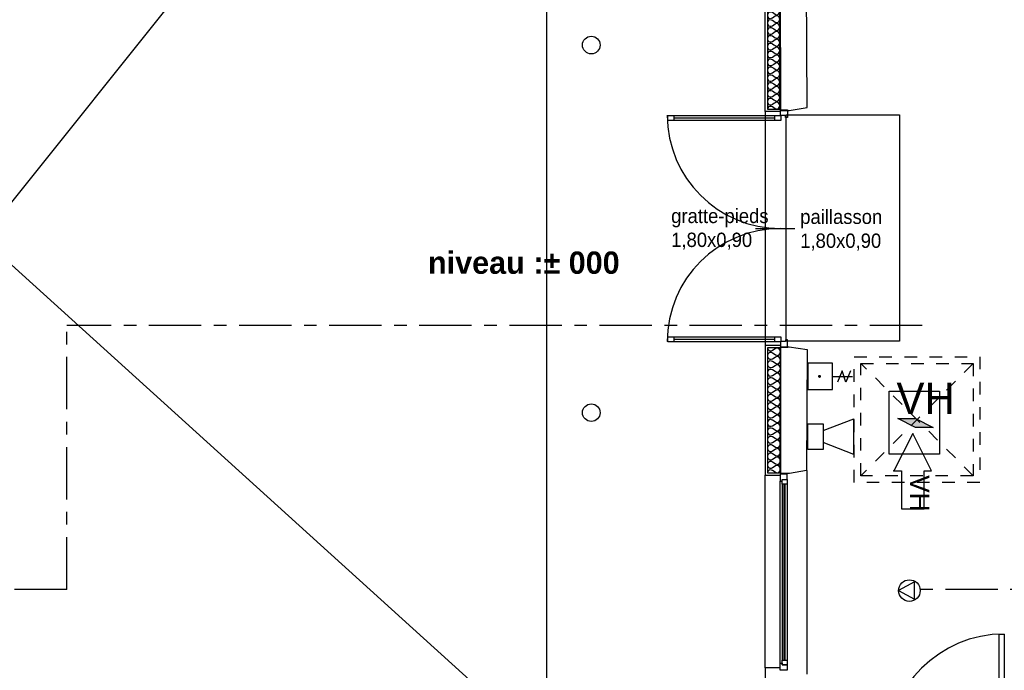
# Model space of a CAD drawing. Header units: millimetres. Extents: x -15 to 127, y -65 to 67.
# Tile 267 of 476: x 34 to 42, y 13 to 18. Entities that reach past the tile are written whole.
import ezdxf

# ---------------------------------------------------------------- set-up
doc = ezdxf.new("R2010")
doc.units = ezdxf.units.MM
doc.header["$MEASUREMENT"] = 0
for name, pattern in [('PC_DASH_2', [0.125, 0.055556, -0.069444]), ('PC_DASH_4', [0.638889, 0.416667, -0.083333, 0.055556, -0.083333]), ('PC_DASH_6', [0.638889, 0.416667, -0.083333, 0.055556, -0.083333])]:
    doc.linetypes.add(name, pattern=pattern)
doc.layers.add('Cfa', color=1, linetype='Continuous')
doc.layers.add('structure rdc', color=7, linetype='Continuous')
doc.styles.get("Standard").update_dxf_attribs({"font": 'BKANT.TTF'})

# ---------------------------------------------------------------- blocks, each defined once
blk = doc.blocks.new('ION')
for p, q in [((-0.196, 0.157), (0.004, -0.209)), ((0.205, 0.157), (-0.196, 0.157)), ((0.004, -0.209), (0.205, 0.157))]:
    blk.add_line(p, q)
blk.add_circle((0.004, 0.041), 0.25)
blk = doc.blocks.new('BG')
for p, q in [((0.078, -0.538), (-0.181, -0.429)), ((-0.047, -0.317), (-0.046, -0.771)), ((-0.181, -0.621), (0.078, -0.538)), ((0.078, -0.728), (-0.181, -0.621))]:
    blk.add_line(p, q)
blk.add_lwpolyline([(-0.347, 0.246), (-0.347, -0.317), (0.252, -0.317), (0.252, 0.246)], close=True)
at = {"const_width": 0.0341}
blk.add_lwpolyline([(-0.063, -0.024, 1), (-0.029, -0.024, 1)], format="xyb", close=True, dxfattribs=at)
blk = doc.blocks.new('QGACHE')
for p, q in [((-0.088, 0.014), (0.112, 0.414)), ((0.112, 0.414), (0.112, 0.014)), ((0.112, 0.364), (0.112, 0.164)), ((-0.088, -0.186), (-0.088, 0.014)), ((0.112, 0.014), (-0.088, -0.386)), ((-0.088, -0.386), (-0.088, 0.014))]:
    blk.add_line(p, q)
blk.add_solid([(-0.085, 0.019), (0.112, 0.41), (-0.088, -0.378), (0.111, 0.011)])
blk = doc.blocks.new('SIP')
for p, q in [((-0.1474, 0.1365), (0.0026, 0.1365)), ((-0.1474, -0.1135), (-0.1474, 0.1365)), ((0.0026, 0.0698), (0.3026, 0.1865)), ((0.0026, 0.1365), (0.0026, -0.1135)), ((0.3026, -0.1635), (0.3026, 0.1865)), ((0.3026, -0.1635), (0.0026, -0.0469)), ((0.0026, -0.1135), (-0.1474, -0.1135))]:
    blk.add_line(p, q)
blk = doc.blocks.new('PD_4915')
at = {"layer": 'structure rdc', "color": 0}
blk.add_lwpolyline([(41.7472, -11.7222), (41.8067, -11.7222), (41.6567, -11.423), (41.5067, -11.7222), (41.5663, -11.7222), (41.5663, -12.023), (41.7472, -12.023), (41.7472, -11.7222)], dxfattribs=at)
blk.add_point((41.5067, -11.7222), dxfattribs=at)
blk = doc.blocks.new('PD_4914')
at = {"layer": 'structure rdc'}
blk.add_blockref('PD_4915', (0, 0), dxfattribs=at)
at = {"layer": 'structure rdc', "color": 0, "insert": (41.788, -11.7556), "char_height": 0.152135, "width": 0.299861, "attachment_point": 1, "rotation": 270}
blk.add_mtext('{\\fArial|b0|i0|c0|p34;\\W0.98;VH}', dxfattribs=at)
blk = doc.blocks.new('PD_4913')
at = {"layer": 'structure rdc', "color": 0}
blk.add_lwpolyline([(41.869, -11.0882), (41.869, -11.5882), (41.469, -11.5882), (41.469, -11.0882), (41.869, -11.0882)], dxfattribs=at)
at = {"layer": 'structure rdc'}
blk.add_blockref('PD_4914', (0, 0), dxfattribs=at)
blk = doc.blocks.new('PD_4960')
at = {"layer": 'structure rdc', "color": 0}
for points in [[(42.3434, -13.0189), (42.3834, -13.0189), (42.3839, -13.9489), (42.3439, -13.9489), (42.3434, -13.0189)], [(42.4389, -13.9488), (42.4389, -14.0038), (42.3689, -14.0039), (42.3689, -13.9889), (42.3839, -13.9889), (42.3839, -13.9489), (42.4389, -13.9488)]]:
    blk.add_lwpolyline(points, dxfattribs=at)
blk.add_arc((42.3839, -13.9489), 0.93, 90.02778, 180.02778, dxfattribs=at)
blk = doc.blocks.new('PD_4962')
at = {"layer": 'structure rdc', "color": 0}
for points in [[(40.8636, -13.3995), (40.9036, -13.3995), (40.9039, -13.9495), (40.8639, -13.9495), (40.8636, -13.3995)], [(40.8089, -13.9496), (40.8089, -14.0046), (40.8789, -14.0045), (40.8789, -13.9895), (40.8639, -13.9895), (40.8639, -13.9495), (40.8089, -13.9496)]]:
    blk.add_lwpolyline(points, dxfattribs=at)
blk = doc.blocks.new('PD_4961')
at = {"layer": 'structure rdc', "color": 0}
blk.add_arc((40.9039, -13.9495), 0.55, 0.02917, 90.02778, dxfattribs=at)
at = {"layer": 'structure rdc'}
blk.add_blockref('PD_4962', (0, 0), dxfattribs=at)
blk = doc.blocks.new('PD_4959')
at = {"layer": 'structure rdc'}
for name in ['PD_4960', 'PD_4961']:
    blk.add_blockref(name, (0, 0), dxfattribs=at)
blk = doc.blocks.new('PD_4999')
at = {"layer": 'structure rdc', "color": 0}
blk.add_line((39.7571, -10.6748), (40.5592, -10.6748), dxfattribs=at)
for points in [[(39.7082, -10.6548), (40.6082, -10.6548), (40.6082, -10.6948), (39.7082, -10.6948), (39.7082, -10.6548)], [(39.7571, -10.6548), (39.7571, -10.6948), (39.7082, -10.6948), (39.7082, -10.6548), (39.7571, -10.6548)], [(40.6082, -10.6548), (40.6082, -10.6948), (40.5592, -10.6948), (40.5592, -10.6548), (40.6082, -10.6548)]]:
    blk.add_lwpolyline(points, dxfattribs=at)
blk = doc.blocks.new('PD_5000')
at = {"layer": 'structure rdc', "color": 0}
blk.add_line((39.7571, -8.9145), (40.5592, -8.9145), dxfattribs=at)
for points in [[(39.7082, -8.8945), (40.6082, -8.8945), (40.6082, -8.9345), (39.7082, -8.9345), (39.7082, -8.8945)], [(39.7571, -8.8945), (39.7571, -8.9345), (39.7082, -8.9345), (39.7082, -8.8945), (39.7571, -8.8945)], [(40.6082, -8.8945), (40.6082, -8.9345), (40.5592, -8.9345), (40.5592, -8.8945), (40.6082, -8.8945)]]:
    blk.add_lwpolyline(points, dxfattribs=at)
blk = doc.blocks.new('PD_4998')
at = {"layer": 'structure rdc', "color": 0}
blk.add_line((40.4067, -9.7938), (40.7198, -9.7938), dxfattribs=at)
for points in [[(40.6061, -8.8496), (40.6611, -8.8496), (40.6611, -8.9096), (40.6461, -8.9096), (40.6461, -8.8946), (40.6061, -8.8946), (40.6061, -8.8496)], [(40.6061, -10.738), (40.6611, -10.738), (40.6611, -10.678), (40.6461, -10.678), (40.6461, -10.693), (40.6061, -10.693), (40.6061, -10.738)]]:
    blk.add_lwpolyline(points, dxfattribs=at)
for centre, start, end in [((40.6052, -8.893), 180, 270), ((40.6052, -10.693), 90, 180)]:
    blk.add_arc(centre, 0.9, start, end, dxfattribs=at)
blk.add_point((40.6611, -10.738), dxfattribs=at)
at = {"layer": 'structure rdc'}
for name in ['PD_5000', 'PD_4999']:
    blk.add_blockref(name, (0, 0), dxfattribs=at)
blk = doc.blocks.new('PD_5001')
at = {"layer": 'structure rdc', "color": 0}
for p, q in [((40.4841, -8.8622), (40.4841, -7.8322)), ((40.4841, -7.8322), (40.5998, -7.8322)), ((40.5998, -8.8622), (40.4841, -8.8622))]:
    blk.add_line(p, q, dxfattribs=at)
blk = doc.blocks.new('PD_5002')
at = {"layer": 'structure rdc', "color": 0}
for points in [[(40.5041, -8.8472), (40.5041, -7.8472), (40.5987, -7.8472), (40.5987, -8.8472), (40.5041, -8.8472)], [(40.5041, -8.8472), (40.5071, -8.8325), (40.5159, -8.8221), (40.5226, -8.8199), (40.5307, -8.8203), (40.5403, -8.8241), (40.5514, -8.8316), (40.5625, -8.8391), (40.5721, -8.8429), (40.5803, -8.8434), (40.5869, -8.8411), (40.5958, -8.8307), (40.5987, -8.816), (40.5958, -8.8012), (40.5869, -8.7908), (40.5803, -8.7886), (40.5721, -8.7891), (40.5625, -8.7928), (40.5514, -8.8004), (40.5403, -8.8079), (40.5307, -8.8116), (40.5226, -8.8121), (40.5159, -8.8099), (40.5071, -8.7995), (40.5041, -8.7847), (40.5071, -8.77), (40.5159, -8.7596), (40.5226, -8.7574), (40.5307, -8.7578), (40.5403, -8.7616), (40.5514, -8.7691), (40.5625, -8.7766), (40.5721, -8.7804), (40.5803, -8.7809), (40.5869, -8.7786), (40.5958, -8.7682), (40.5987, -8.7535), (40.5958, -8.7387), (40.5869, -8.7283), (40.5803, -8.7261), (40.5721, -8.7266), (40.5625, -8.7303), (40.5514, -8.7379), (40.5403, -8.7454), (40.5307, -8.7491), (40.5226, -8.7496), (40.5159, -8.7474), (40.5071, -8.737), (40.5041, -8.7222), (40.5071, -8.7075), (40.5159, -8.6971), (40.5226, -8.6949), (40.5307, -8.6953), (40.5403, -8.6991), (40.5514, -8.7066), (40.5625, -8.7141), (40.5721, -8.7179), (40.5803, -8.7184), (40.5869, -8.7161), (40.5958, -8.7057), (40.5987, -8.691), (40.5958, -8.6762), (40.5869, -8.6658), (40.5803, -8.6636), (40.5721, -8.6641), (40.5625, -8.6678), (40.5514, -8.6754), (40.5403, -8.6829), (40.5307, -8.6866), (40.5226, -8.6871), (40.5159, -8.6849), (40.5071, -8.6745), (40.5041, -8.6597), (40.5071, -8.645), (40.5159, -8.6346), (40.5226, -8.6324), (40.5307, -8.6328), (40.5403, -8.6366), (40.5514, -8.6441), (40.5625, -8.6516), (40.5721, -8.6554), (40.5803, -8.6559), (40.5869, -8.6536), (40.5958, -8.6432), (40.5987, -8.6285), (40.5958, -8.6137), (40.5869, -8.6033), (40.5803, -8.6011), (40.5721, -8.6016), (40.5625, -8.6053), (40.5514, -8.6129), (40.5403, -8.6204), (40.5307, -8.6241), (40.5226, -8.6246), (40.5159, -8.6224), (40.5071, -8.612), (40.5041, -8.5972), (40.5071, -8.5825), (40.5159, -8.5721), (40.5226, -8.5699), (40.5307, -8.5703), (40.5403, -8.5741), (40.5514, -8.5816), (40.5625, -8.5891), (40.5721, -8.5929), (40.5803, -8.5934), (40.5869, -8.5911), (40.5958, -8.5807), (40.5987, -8.566), (40.5958, -8.5512), (40.5869, -8.5408), (40.5803, -8.5386), (40.5721, -8.5391), (40.5625, -8.5428), (40.5514, -8.5504), (40.5403, -8.5579), (40.5307, -8.5616), (40.5226, -8.5621), (40.5159, -8.5599), (40.5071, -8.5495), (40.5041, -8.5347), (40.5071, -8.52), (40.5159, -8.5096), (40.5226, -8.5074), (40.5307, -8.5078), (40.5403, -8.5116), (40.5514, -8.5191), (40.5625, -8.5266), (40.5721, -8.5304), (40.5803, -8.5309), (40.5869, -8.5286), (40.5958, -8.5182), (40.5987, -8.5035), (40.5958, -8.4887), (40.5869, -8.4783), (40.5803, -8.4761), (40.5721, -8.4766), (40.5625, -8.4803), (40.5514, -8.4879), (40.5403, -8.4954), (40.5307, -8.4991), (40.5226, -8.4996), (40.5159, -8.4974), (40.5071, -8.487), (40.5041, -8.4722), (40.5071, -8.4575), (40.5159, -8.4471), (40.5226, -8.4449), (40.5307, -8.4453), (40.5403, -8.4491), (40.5514, -8.4566), (40.5625, -8.4641), (40.5721, -8.4679), (40.5803, -8.4684), (40.5869, -8.4661), (40.5958, -8.4557), (40.5987, -8.441), (40.5958, -8.4262), (40.5869, -8.4158), (40.5803, -8.4136), (40.5721, -8.4141), (40.5625, -8.4178), (40.5514, -8.4254), (40.5403, -8.4329), (40.5307, -8.4366), (40.5226, -8.4371), (40.5159, -8.4349), (40.5071, -8.4245), (40.5041, -8.4097), (40.5071, -8.395), (40.5159, -8.3846), (40.5226, -8.3824), (40.5307, -8.3828), (40.5403, -8.3866), (40.5514, -8.3941), (40.5625, -8.4016), (40.5721, -8.4054), (40.5803, -8.4059), (40.5869, -8.4036), (40.5958, -8.3932), (40.5987, -8.3785), (40.5958, -8.3637), (40.5869, -8.3533), (40.5803, -8.3511), (40.5721, -8.3516), (40.5625, -8.3553), (40.5514, -8.3629), (40.5403, -8.3704), (40.5307, -8.3741), (40.5226, -8.3746), (40.5159, -8.3724), (40.5071, -8.362), (40.5041, -8.3472), (40.5071, -8.3325), (40.5159, -8.3221), (40.5226, -8.3199), (40.5307, -8.3203), (40.5403, -8.3241), (40.5514, -8.3316), (40.5625, -8.3391), (40.5721, -8.3429), (40.5803, -8.3434), (40.5869, -8.3411), (40.5958, -8.3307), (40.5987, -8.316), (40.5958, -8.3012), (40.5869, -8.2908), (40.5803, -8.2886), (40.5721, -8.2891), (40.5625, -8.2928), (40.5514, -8.3004), (40.5403, -8.3079), (40.5307, -8.3116), (40.5226, -8.3121), (40.5159, -8.3099), (40.5071, -8.2995), (40.5041, -8.2847), (40.5071, -8.27), (40.5159, -8.2596), (40.5226, -8.2574), (40.5307, -8.2578), (40.5403, -8.2616), (40.5514, -8.2691), (40.5625, -8.2766), (40.5721, -8.2804), (40.5803, -8.2809), (40.5869, -8.2786), (40.5958, -8.2682), (40.5987, -8.2535), (40.5958, -8.2387), (40.5869, -8.2283), (40.5803, -8.2261), (40.5721, -8.2266), (40.5625, -8.2303), (40.5514, -8.2379), (40.5403, -8.2454), (40.5307, -8.2491), (40.5226, -8.2496), (40.5159, -8.2474), (40.5071, -8.237), (40.5041, -8.2222), (40.5071, -8.2075), (40.5159, -8.1971), (40.5226, -8.1949), (40.5307, -8.1953), (40.5403, -8.1991), (40.5514, -8.2066), (40.5625, -8.2141), (40.5721, -8.2179), (40.5803, -8.2184), (40.5869, -8.2161), (40.5958, -8.2057), (40.5987, -8.191), (40.5958, -8.1762), (40.5869, -8.1658), (40.5803, -8.1636), (40.5721, -8.1641), (40.5625, -8.1678), (40.5514, -8.1754), (40.5403, -8.1829), (40.5307, -8.1866), (40.5226, -8.1871), (40.5159, -8.1849), (40.5071, -8.1745), (40.5041, -8.1597), (40.5071, -8.145), (40.5159, -8.1346), (40.5226, -8.1324), (40.5307, -8.1328), (40.5403, -8.1366), (40.5514, -8.1441), (40.5625, -8.1516), (40.5721, -8.1554), (40.5803, -8.1559), (40.5869, -8.1536), (40.5958, -8.1432), (40.5987, -8.1285), (40.5958, -8.1137), (40.5869, -8.1033), (40.5803, -8.1011), (40.5721, -8.1016), (40.5625, -8.1053), (40.5514, -8.1129), (40.5403, -8.1204), (40.5307, -8.1241), (40.5226, -8.1246), (40.5159, -8.1224), (40.5071, -8.112), (40.5041, -8.0972), (40.5071, -8.0825), (40.5159, -8.0721), (40.5226, -8.0699), (40.5307, -8.0703), (40.5403, -8.0741), (40.5514, -8.0816), (40.5625, -8.0891), (40.5721, -8.0929), (40.5803, -8.0934), (40.5869, -8.0911), (40.5958, -8.0807), (40.5987, -8.066), (40.5958, -8.0512), (40.5869, -8.0408), (40.5803, -8.0386), (40.5721, -8.0391), (40.5625, -8.0428), (40.5514, -8.0504), (40.5403, -8.0579), (40.5307, -8.0616), (40.5226, -8.0621), (40.5159, -8.0599), (40.5071, -8.0495), (40.5041, -8.0347), (40.5071, -8.02), (40.5159, -8.0096), (40.5226, -8.0074), (40.5307, -8.0078), (40.5403, -8.0116), (40.5514, -8.0191), (40.5625, -8.0266), (40.5721, -8.0304), (40.5803, -8.0309), (40.5869, -8.0286), (40.5958, -8.0182), (40.5987, -8.0035), (40.5958, -7.9887), (40.5869, -7.9783), (40.5803, -7.9761), (40.5721, -7.9766), (40.5625, -7.9803), (40.5514, -7.9879), (40.5403, -7.9954), (40.5307, -7.9991), (40.5226, -7.9996), (40.5159, -7.9974), (40.5071, -7.987), (40.5041, -7.9722), (40.5071, -7.9575), (40.5159, -7.9471), (40.5226, -7.9449), (40.5307, -7.9453), (40.5403, -7.9491), (40.5514, -7.9566), (40.5625, -7.9641), (40.5721, -7.9679), (40.5803, -7.9684), (40.5869, -7.9661), (40.5958, -7.9557), (40.5987, -7.941), (40.5958, -7.9262), (40.5869, -7.9158), (40.5803, -7.9136), (40.5721, -7.9141), (40.5625, -7.9178), (40.5514, -7.9254), (40.5403, -7.9329), (40.5307, -7.9366), (40.5226, -7.9371), (40.5159, -7.9349), (40.5071, -7.9245), (40.5041, -7.9097), (40.5071, -7.895), (40.5159, -7.8846), (40.5226, -7.8824), (40.5307, -7.8828), (40.5403, -7.8866), (40.5514, -7.8941), (40.5625, -7.9016), (40.5721, -7.9054), (40.5803, -7.9059), (40.5869, -7.9036), (40.5958, -7.8932), (40.5987, -7.8785), (40.5958, -7.8637), (40.5869, -7.8533), (40.5803, -7.8511), (40.5721, -7.8516), (40.5625, -7.8553), (40.5514, -7.8629), (40.5403, -7.8704), (40.5307, -7.8741), (40.5226, -7.8746), (40.5159, -7.8724), (40.5071, -7.862), (40.5041, -7.8472)]]:
    blk.add_lwpolyline(points, dxfattribs=at)
blk = doc.blocks.new('PD_5003')
at = {"layer": 'structure rdc', "color": 0}
for p, q in [((40.4841, -10.7253), (40.4841, -11.7553)), ((40.5998, -10.7253), (40.4841, -10.7253)), ((40.4841, -11.7553), (40.5998, -11.7553))]:
    blk.add_line(p, q, dxfattribs=at)
blk = doc.blocks.new('PD_5004')
at = {"layer": 'structure rdc', "color": 0}
for points in [[(40.5041, -11.7403), (40.5041, -10.7402), (40.604, -10.7402), (40.604, -11.7403), (40.5041, -11.7403)], [(40.5041, -11.7403), (40.5072, -11.7246), (40.5166, -11.7135), (40.5236, -11.7111), (40.5322, -11.7117), (40.5423, -11.7156), (40.554, -11.7236), (40.5657, -11.7316), (40.5759, -11.7356), (40.5845, -11.7361), (40.5915, -11.7337), (40.6008, -11.7226), (40.604, -11.7069), (40.6008, -11.6913), (40.5915, -11.6802), (40.5845, -11.6778), (40.5759, -11.6783), (40.5657, -11.6823), (40.554, -11.6903), (40.5423, -11.6983), (40.5322, -11.7022), (40.5236, -11.7027), (40.5166, -11.7004), (40.5072, -11.6893), (40.5041, -11.6736), (40.5072, -11.6579), (40.5166, -11.6468), (40.5236, -11.6445), (40.5322, -11.645), (40.5423, -11.6489), (40.554, -11.6569), (40.5657, -11.6649), (40.5759, -11.6689), (40.5845, -11.6694), (40.5915, -11.667), (40.6008, -11.656), (40.604, -11.6403), (40.6008, -11.6246), (40.5915, -11.6135), (40.5845, -11.6111), (40.5759, -11.6116), (40.5657, -11.6156), (40.554, -11.6236), (40.5423, -11.6316), (40.5322, -11.6356), (40.5236, -11.6361), (40.5166, -11.6337), (40.5072, -11.6226), (40.5041, -11.6069), (40.5072, -11.5913), (40.5166, -11.5802), (40.5236, -11.5778), (40.5322, -11.5783), (40.5423, -11.5823), (40.554, -11.5903), (40.5657, -11.5983), (40.5759, -11.6022), (40.5845, -11.6027), (40.5915, -11.6004), (40.6008, -11.5893), (40.604, -11.5736), (40.6008, -11.5579), (40.5915, -11.5468), (40.5845, -11.5445), (40.5759, -11.545), (40.5657, -11.5489), (40.554, -11.5569), (40.5423, -11.5649), (40.5322, -11.5689), (40.5236, -11.5694), (40.5166, -11.567), (40.5072, -11.5559), (40.5041, -11.5403), (40.5072, -11.5246), (40.5166, -11.5135), (40.5236, -11.5111), (40.5322, -11.5116), (40.5423, -11.5156), (40.554, -11.5236), (40.5657, -11.5316), (40.5759, -11.5356), (40.5845, -11.5361), (40.5915, -11.5337), (40.6008, -11.5226), (40.604, -11.5069), (40.6008, -11.4912), (40.5915, -11.4802), (40.5845, -11.4778), (40.5759, -11.4783), (40.5657, -11.4823), (40.554, -11.4903), (40.5423, -11.4983), (40.5322, -11.5022), (40.5236, -11.5027), (40.5166, -11.5004), (40.5072, -11.4893), (40.5041, -11.4736), (40.5072, -11.4579), (40.5166, -11.4468), (40.5236, -11.4445), (40.5322, -11.445), (40.5423, -11.4489), (40.554, -11.4569), (40.5657, -11.4649), (40.5759, -11.4689), (40.5845, -11.4694), (40.5915, -11.467), (40.6008, -11.4559), (40.604, -11.4403), (40.6008, -11.4246), (40.5915, -11.4135), (40.5845, -11.4111), (40.5759, -11.4116), (40.5657, -11.4156), (40.554, -11.4236), (40.5423, -11.4316), (40.5322, -11.4355), (40.5236, -11.4361), (40.5166, -11.4337), (40.5072, -11.4226), (40.5041, -11.4069), (40.5072, -11.3912), (40.5166, -11.3802), (40.5236, -11.3778), (40.5322, -11.3783), (40.5423, -11.3823), (40.554, -11.3903), (40.5657, -11.3982), (40.5759, -11.4022), (40.5845, -11.4027), (40.5915, -11.4003), (40.6008, -11.3893), (40.604, -11.3736), (40.6008, -11.3579), (40.5915, -11.3468), (40.5845, -11.3445), (40.5759, -11.345), (40.5657, -11.3489), (40.554, -11.3569), (40.5423, -11.3649), (40.5322, -11.3689), (40.5236, -11.3694), (40.5166, -11.367), (40.5072, -11.3559), (40.5041, -11.3403), (40.5072, -11.3246), (40.5166, -11.3135), (40.5236, -11.3111), (40.5322, -11.3116), (40.5423, -11.3156), (40.554, -11.3236), (40.5657, -11.3316), (40.5759, -11.3355), (40.5845, -11.336), (40.5915, -11.3337), (40.6008, -11.3226), (40.604, -11.3069), (40.6008, -11.2912), (40.5915, -11.2802), (40.5845, -11.2778), (40.5759, -11.2783), (40.5657, -11.2823), (40.554, -11.2902), (40.5423, -11.2982), (40.5322, -11.3022), (40.5236, -11.3027), (40.5166, -11.3003), (40.5072, -11.2893), (40.5041, -11.2736), (40.5072, -11.2579), (40.5166, -11.2468), (40.5236, -11.2444), (40.5322, -11.245), (40.5423, -11.2489), (40.554, -11.2569), (40.5657, -11.2649), (40.5759, -11.2689), (40.5845, -11.2694), (40.5915, -11.267), (40.6008, -11.2559), (40.604, -11.2402), (40.6008, -11.2246), (40.5915, -11.2135), (40.5845, -11.2111), (40.5759, -11.2116), (40.5657, -11.2156), (40.554, -11.2236), (40.5423, -11.2316), (40.5322, -11.2355), (40.5236, -11.236), (40.5166, -11.2337), (40.5072, -11.2226), (40.5041, -11.2069), (40.5072, -11.1912), (40.5166, -11.1801), (40.5236, -11.1778), (40.5322, -11.1783), (40.5423, -11.1822), (40.554, -11.1902), (40.5657, -11.1982), (40.5759, -11.2022), (40.5845, -11.2027), (40.5915, -11.2003), (40.6008, -11.1893), (40.604, -11.1736), (40.6008, -11.1579), (40.5915, -11.1468), (40.5845, -11.1444), (40.5759, -11.1449), (40.5657, -11.1489), (40.554, -11.1569), (40.5423, -11.1649), (40.5322, -11.1689), (40.5236, -11.1694), (40.5166, -11.167), (40.5072, -11.1559), (40.5041, -11.1402), (40.5072, -11.1246), (40.5166, -11.1135), (40.5236, -11.1111), (40.5322, -11.1116), (40.5423, -11.1156), (40.554, -11.1236), (40.5657, -11.1316), (40.5759, -11.1355), (40.5845, -11.136), (40.5915, -11.1337), (40.6008, -11.1226), (40.604, -11.1069), (40.6008, -11.0912), (40.5915, -11.0801), (40.5845, -11.0778), (40.5759, -11.0783), (40.5657, -11.0822), (40.554, -11.0902), (40.5423, -11.0982), (40.5322, -11.1022), (40.5236, -11.1027), (40.5166, -11.1003), (40.5072, -11.0893), (40.5041, -11.0736), (40.5072, -11.0579), (40.5166, -11.0468), (40.5236, -11.0444), (40.5322, -11.0449), (40.5423, -11.0489), (40.554, -11.0569), (40.5657, -11.0649), (40.5759, -11.0689), (40.5845, -11.0694), (40.5915, -11.067), (40.6008, -11.0559), (40.604, -11.0402), (40.6008, -11.0245), (40.5915, -11.0135), (40.5845, -11.0111), (40.5759, -11.0116), (40.5657, -11.0156), (40.554, -11.0236), (40.5423, -11.0316), (40.5322, -11.0355), (40.5236, -11.036), (40.5166, -11.0337), (40.5072, -11.0226), (40.5041, -11.0069), (40.5072, -10.9912), (40.5166, -10.9801), (40.5236, -10.9778), (40.5322, -10.9783), (40.5423, -10.9822), (40.554, -10.9902), (40.5657, -10.9982), (40.5759, -11.0022), (40.5845, -11.0027), (40.5915, -11.0003), (40.6008, -10.9892), (40.604, -10.9736), (40.6008, -10.9579), (40.5915, -10.9468), (40.5845, -10.9444), (40.5759, -10.9449), (40.5657, -10.9489), (40.554, -10.9569), (40.5423, -10.9649), (40.5322, -10.9689), (40.5236, -10.9694), (40.5166, -10.967), (40.5072, -10.9559), (40.5041, -10.9402), (40.5072, -10.9245), (40.5166, -10.9135), (40.5236, -10.9111), (40.5322, -10.9116), (40.5423, -10.9156), (40.554, -10.9236), (40.5657, -10.9316), (40.5759, -10.9355), (40.5845, -10.936), (40.5915, -10.9337), (40.6008, -10.9226), (40.604, -10.9069), (40.6008, -10.8912), (40.5915, -10.8801), (40.5845, -10.8778), (40.5759, -10.8783), (40.5657, -10.8822), (40.554, -10.8902), (40.5423, -10.8982), (40.5322, -10.9022), (40.5236, -10.9027), (40.5166, -10.9003), (40.5072, -10.8892), (40.5041, -10.8736), (40.5072, -10.8579), (40.5166, -10.8468), (40.5236, -10.8444), (40.5322, -10.8449), (40.5423, -10.8489), (40.554, -10.8569), (40.5657, -10.8649), (40.5759, -10.8688), (40.5845, -10.8694), (40.5915, -10.867), (40.6008, -10.8559), (40.604, -10.8402), (40.6008, -10.8245), (40.5915, -10.8135), (40.5845, -10.8111), (40.5759, -10.8116), (40.5657, -10.8156), (40.554, -10.8236), (40.5423, -10.8315), (40.5322, -10.8355), (40.5236, -10.836), (40.5166, -10.8336), (40.5072, -10.8226), (40.5041, -10.8069), (40.5072, -10.7912), (40.5166, -10.7801), (40.5236, -10.7777), (40.5322, -10.7783), (40.5423, -10.7822), (40.554, -10.7902), (40.5657, -10.7982), (40.5759, -10.8022), (40.5845, -10.8027), (40.5915, -10.8003), (40.6008, -10.7892), (40.604, -10.7735), (40.6008, -10.7579), (40.5915, -10.7468), (40.5845, -10.7444), (40.5759, -10.7449), (40.5657, -10.7489), (40.554, -10.7569), (40.5423, -10.7649), (40.5322, -10.7688), (40.5236, -10.7693), (40.5166, -10.767), (40.5072, -10.7559), (40.5041, -10.7402)]]:
    blk.add_lwpolyline(points, dxfattribs=at)
blk = doc.blocks.new('PD_5355')
at = {"layer": 'structure rdc', "color": 0, "linetype": 'PC_DASH_2'}
for p, q in [((42.1373, -10.8672), (41.2444, -11.7601)), ((42.1373, -11.7601), (41.2444, -10.8672))]:
    blk.add_line(p, q, dxfattribs=at)
for points in [[(42.1909, -10.8136), (42.1909, -11.8136), (41.1909, -11.8136), (41.1909, -10.8136), (42.1909, -10.8136)], [(42.1373, -10.8672), (42.1373, -11.7601), (41.2444, -11.7601), (41.2444, -10.8672), (42.1373, -10.8672)]]:
    blk.add_lwpolyline(points, dxfattribs=at)
blk = doc.blocks.new('PD_5386')
at = {"layer": 'structure rdc', "color": 0}
for p, q in [((40.6026, -13.2507), (40.6026, -11.8035)), ((40.6176, -11.827), (40.6176, -13.2272)), ((40.6356, -13.2272), (40.6356, -11.827)), ((40.6416, -13.2272), (40.6416, -11.827)), ((40.6576, -11.827), (40.6576, -13.2272))]:
    blk.add_line(p, q, dxfattribs=at)
for points in [[(40.6576, -11.7471), (40.6026, -11.7471), (40.6026, -11.8035), (40.6176, -11.8035), (40.6176, -11.7894), (40.6576, -11.7894), (40.6576, -11.7471)], [(40.6576, -11.7894), (40.6576, -11.827), (40.6176, -11.827), (40.6176, -11.7894), (40.6576, -11.7894)], [(40.6576, -13.2272), (40.6576, -13.2648), (40.6176, -13.2648), (40.6176, -13.2272), (40.6576, -13.2272)], [(40.6576, -13.3071), (40.6026, -13.3071), (40.6026, -13.2507), (40.6176, -13.2507), (40.6176, -13.2648), (40.6576, -13.2648), (40.6576, -13.3071)]]:
    blk.add_lwpolyline(points, dxfattribs=at)
blk = doc.blocks.new('PD_5525')
at = {"layer": 'structure rdc', "color": 0, "char_height": 0.114102, "attachment_point": 1}
for s, insert, width in [('{\\fHelvetica|b0|i0|c0|p0;\\W0.92;gratte-pieds\\P1,80x0,90}', (39.7359, -9.6363), 0.846667), ('{\\fHelvetica|b0|i0|c0|p0;\\W0.92;paillasson\\P1,80x0,90}', (40.7621, -9.6432), 0.705556)]:
    blk.add_mtext(s, dxfattribs=dict(at, insert=insert, width=width))

msp = doc.modelspace()

# ---------------------------------------------------------------- linework, layer by layer
at = {"layer": 'structure rdc', "color": 0}
for p, q in [((38.067, 22.0442), (33.8099, 16.7217)), ((38.0671, 12.3661), (38.067, 22.0442)), ((39.8049, 17.4431), (39.8049, 15.58)), ((33.8099, 16.2217), (38.0671, 12.366)), ((40.1349, 14.5865), (40.1349, 12.9681)), ((39.8046, 13.0173), (39.8046, 14.55)), ((39.9176, 13.0173), (39.8046, 13.0173)), ((39.8046, 13.0173), (39.8046, 9.4837))]:
    msp.add_line(p, q, dxfattribs=at)
at = {"layer": 'structure rdc', "color": 0, "linetype": 'PC_DASH_4'}
for p, q in [((41.0528, 15.7403), (34.2493, 15.7403)), ((34.2493, 13.6403), (1.5278, 13.6403)), ((55.9869, 13.6403), (41.0428, 13.6403))]:
    msp.add_line(p, q, dxfattribs=at)
at = {"layer": 'structure rdc', "color": 0, "linetype": 'PC_DASH_6'}
msp.add_line((34.2493, 13.6403), (34.2493, 15.7403), dxfattribs=at)
at = {"layer": 'structure rdc', "color": 0}
for points in [[(39.8246, 17.4581), (39.8246, 18.4581), (39.9178, 18.4581), (39.9178, 17.4581), (39.8246, 17.4581)], [(39.9236, 18.4598), (39.9268, 17.4516), (39.9958, 17.4515), (40.1368, 17.4749), (40.1336, 18.4372), (39.9965, 18.46), (39.9236, 18.4598)], [(39.9716, 17.4157), (40.8716, 17.4157), (40.8716, 15.6157), (39.9716, 15.6157), (39.9716, 17.4157)], [(39.9245, 15.5651), (39.9245, 14.565), (39.8246, 14.565), (39.8246, 15.5651), (39.9245, 15.5651)], [(39.9236, 14.5633), (39.9268, 15.5714), (39.9958, 15.5716), (40.1368, 15.5482), (40.1336, 14.5858), (39.9965, 14.5631), (39.9236, 14.5633)]]:
    msp.add_lwpolyline(points, dxfattribs=at)
for centre in [(38.4209, 17.9709), (38.4209, 15.0468)]:
    msp.add_circle(centre, 0.07, dxfattribs=at)

# ---------------------------------------------------------------- block references
at = {"layer": 'Cfa'}
for name, p, xscale, yscale, zscale, rotation in [('BG', (40.2279, 15.3517), 0.3499221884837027, 0.3499221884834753, 0.3499221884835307, 90), ('QGACHE', (40.994, 14.9692), 0.3500000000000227, 0.3499999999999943, 0.35, 270), ('ION', (40.937, 13.6333), 0.342999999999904, 0.342999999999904, 0.343, 270)]:
    msp.add_blockref(name, p, dxfattribs=dict(at, xscale=xscale, yscale=yscale, zscale=zscale, rotation=rotation))
at = {"layer": 'Cfa', "xscale": 0.816485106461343, "yscale": 0.8164851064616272, "zscale": 0.8164851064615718}
msp.add_blockref('SIP', (40.2623, 14.8469), dxfattribs=at)
at = {"layer": 'structure rdc'}
for name in ['PD_5001', 'PD_5002', 'PD_4998', 'PD_5525', 'PD_5003', 'PD_5004', 'PD_5355', 'PD_4913', 'PD_5386', 'PD_4959']:
    msp.add_blockref(name, (-0.6795, 26.3053), dxfattribs=at)

# ---------------------------------------------------------------- texts
at = {"layer": 'Cfa', "insert": (40.8479, 15.0361), "char_height": 0.25, "attachment_point": 7}
msp.add_mtext('VH', dxfattribs=at)
at = {"layer": 'structure rdc', "color": 0, "insert": (37.1224, 16.3289), "char_height": 0.177491, "width": 1.560263, "attachment_point": 1}
msp.add_mtext('{\\fArial|b1|i0|c0|p34;\\W0.98;niveau :± 000}', dxfattribs=at)

doc.saveas('drawing.dxf')
